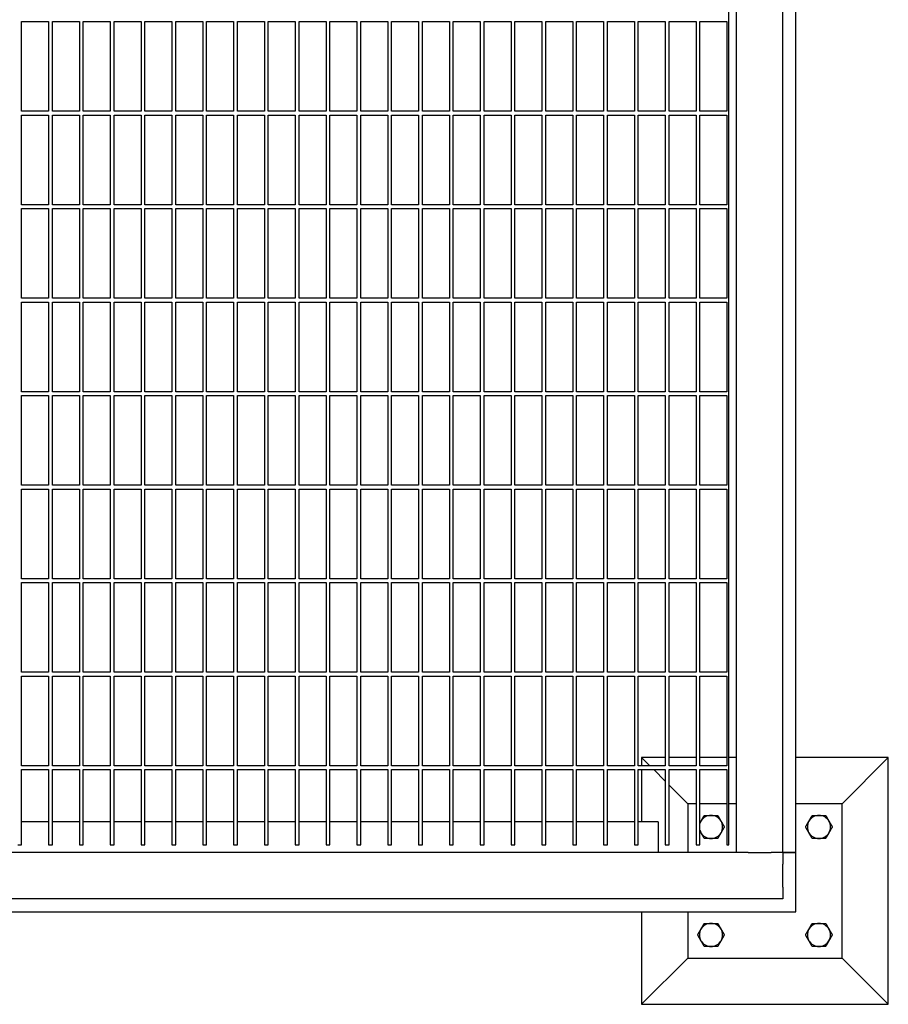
# Model space of a CAD drawing. Header units: inches. Extents: x 24 to 1128, y -69 to 748.
# Tile 630 of 656: x 762 to 790, y 542 to 574. Entities that reach past the tile are written whole.
import ezdxf

# ---------------------------------------------------------------- set-up
doc = ezdxf.new("R2010")
doc.units = ezdxf.units.IN
doc.header["$LTSCALE"] = 32
doc.header["$MEASUREMENT"] = 0
doc.layers.add('Visible (ANSI)', color=7, linetype='Continuous', lineweight=30)

msp = doc.modelspace()

# ---------------------------------------------------------------- linework, layer by layer
at = {"layer": 'Visible (ANSI)'}
for p, q in [((785.36063, 547.08853), (785.36063, 625.58853)), ((786.86063, 547.08853), (786.86063, 624.83853)), ((787.28063, 547.08853), (787.28063, 624.83853)), ((785.11063, 547.33853), (785.11063, 624.29405)), ((762.17313, 571.11978), (762.17313, 574.02603)), ((762.17313, 574.02603), (763.04813, 574.02603)), ((763.04813, 574.02603), (763.04813, 571.11978)), ((763.17313, 571.11978), (763.17313, 574.02603)), ((763.17313, 574.02603), (764.04813, 574.02603)), ((764.04813, 574.02603), (764.04813, 571.11978)), ((764.17313, 571.11978), (764.17313, 574.02603)), ((764.17313, 574.02603), (765.04813, 574.02603)), ((765.04813, 574.02603), (765.04813, 571.11978)), ((765.17313, 571.11978), (765.17313, 574.02603)), ((765.17313, 574.02603), (766.04813, 574.02603)), ((766.04813, 574.02603), (766.04813, 571.11978)), ((766.17313, 571.11978), (766.17313, 574.02603)), ((766.17313, 574.02603), (767.04813, 574.02603)), ((767.04813, 574.02603), (767.04813, 571.11978)), ((767.17313, 571.11978), (767.17313, 574.02603)), ((767.17313, 574.02603), (768.04813, 574.02603)), ((768.04813, 574.02603), (768.04813, 571.11978)), ((768.17313, 571.11978), (768.17313, 574.02603)), ((768.17313, 574.02603), (769.04813, 574.02603)), ((769.04813, 574.02603), (769.04813, 571.11978)), ((769.17313, 571.11978), (769.17313, 574.02603)), ((769.17313, 574.02603), (770.04813, 574.02603)), ((770.04813, 574.02603), (770.04813, 571.11978)), ((770.17313, 571.11978), (770.17313, 574.02603)), ((770.17313, 574.02603), (771.04813, 574.02603)), ((771.04813, 574.02603), (771.04813, 571.11978)), ((771.17313, 571.11978), (771.17313, 574.02603)), ((771.17313, 574.02603), (772.04813, 574.02603)), ((772.04813, 574.02603), (772.04813, 571.11978)), ((772.17313, 571.11978), (772.17313, 574.02603)), ((772.17313, 574.02603), (773.04813, 574.02603)), ((773.04813, 574.02603), (773.04813, 571.11978)), ((773.17313, 571.11978), (773.17313, 574.02603)), ((773.17313, 574.02603), (774.04813, 574.02603)), ((774.04813, 574.02603), (774.04813, 571.11978)), ((774.17313, 571.11978), (774.17313, 574.02603)), ((774.17313, 574.02603), (775.04813, 574.02603)), ((775.04813, 574.02603), (775.04813, 571.11978)), ((775.17313, 571.11978), (775.17313, 574.02603)), ((775.17313, 574.02603), (776.04813, 574.02603)), ((776.04813, 574.02603), (776.04813, 571.11978)), ((776.17313, 571.11978), (776.17313, 574.02603)), ((776.17313, 574.02603), (777.04813, 574.02603)), ((777.04813, 574.02603), (777.04813, 571.11978)), ((777.17313, 571.11978), (777.17313, 574.02603)), ((777.17313, 574.02603), (778.04813, 574.02603)), ((778.04813, 574.02603), (778.04813, 571.11978)), ((778.17313, 571.11978), (778.17313, 574.02603)), ((778.17313, 574.02603), (779.04813, 574.02603)), ((779.04813, 574.02603), (779.04813, 571.11978)), ((779.17313, 571.11978), (779.17313, 574.02603)), ((779.17313, 574.02603), (780.04813, 574.02603)), ((780.04813, 574.02603), (780.04813, 571.11978)), ((780.17313, 571.11978), (780.17313, 574.02603)), ((780.17313, 574.02603), (781.04813, 574.02603)), ((781.04813, 574.02603), (781.04813, 571.11978)), ((781.17313, 571.11978), (781.17313, 574.02603)), ((781.17313, 574.02603), (782.04813, 574.02603)), ((782.04813, 574.02603), (782.04813, 571.11978)), ((782.17313, 571.11978), (782.17313, 574.02603)), ((782.17313, 574.02603), (783.04813, 574.02603)), ((783.04813, 574.02603), (783.04813, 571.11978)), ((783.17313, 571.11978), (783.17313, 574.02603)), ((783.17313, 574.02603), (784.04813, 574.02603)), ((784.04813, 574.02603), (784.04813, 571.11978)), ((784.17313, 571.11978), (784.17313, 574.02603)), ((784.17313, 574.02603), (785.04813, 574.02603)), ((785.04813, 574.02603), (785.04813, 571.11978)), ((763.04813, 571.11978), (762.17313, 571.11978)), ((764.04813, 571.11978), (763.17313, 571.11978)), ((765.04813, 571.11978), (764.17313, 571.11978)), ((766.04813, 571.11978), (765.17313, 571.11978)), ((767.04813, 571.11978), (766.17313, 571.11978)), ((768.04813, 571.11978), (767.17313, 571.11978)), ((769.04813, 571.11978), (768.17313, 571.11978)), ((770.04813, 571.11978), (769.17313, 571.11978)), ((771.04813, 571.11978), (770.17313, 571.11978)), ((772.04813, 571.11978), (771.17313, 571.11978)), ((773.04813, 571.11978), (772.17313, 571.11978)), ((774.04813, 571.11978), (773.17313, 571.11978)), ((775.04813, 571.11978), (774.17313, 571.11978)), ((776.04813, 571.11978), (775.17313, 571.11978)), ((777.04813, 571.11978), (776.17313, 571.11978)), ((778.04813, 571.11978), (777.17313, 571.11978)), ((779.04813, 571.11978), (778.17313, 571.11978)), ((780.04813, 571.11978), (779.17313, 571.11978)), ((781.04813, 571.11978), (780.17313, 571.11978)), ((782.04813, 571.11978), (781.17313, 571.11978)), ((783.04813, 571.11978), (782.17313, 571.11978)), ((784.04813, 571.11978), (783.17313, 571.11978)), ((785.04813, 571.11978), (784.17313, 571.11978)), ((762.17313, 568.08853), (762.17313, 570.99478)), ((762.17313, 570.99478), (763.04813, 570.99478)), ((763.04813, 570.99478), (763.04813, 568.08853)), ((763.17313, 568.08853), (763.17313, 570.99478)), ((763.17313, 570.99478), (764.04813, 570.99478)), ((764.04813, 570.99478), (764.04813, 568.08853)), ((764.17313, 568.08853), (764.17313, 570.99478)), ((764.17313, 570.99478), (765.04813, 570.99478)), ((765.04813, 570.99478), (765.04813, 568.08853)), ((765.17313, 568.08853), (765.17313, 570.99478)), ((765.17313, 570.99478), (766.04813, 570.99478)), ((766.04813, 570.99478), (766.04813, 568.08853)), ((766.17313, 568.08853), (766.17313, 570.99478)), ((766.17313, 570.99478), (767.04813, 570.99478)), ((767.04813, 570.99478), (767.04813, 568.08853)), ((767.17313, 568.08853), (767.17313, 570.99478)), ((767.17313, 570.99478), (768.04813, 570.99478)), ((768.04813, 570.99478), (768.04813, 568.08853)), ((768.17313, 568.08853), (768.17313, 570.99478)), ((768.17313, 570.99478), (769.04813, 570.99478)), ((769.04813, 570.99478), (769.04813, 568.08853)), ((769.17313, 568.08853), (769.17313, 570.99478)), ((769.17313, 570.99478), (770.04813, 570.99478)), ((770.04813, 570.99478), (770.04813, 568.08853)), ((770.17313, 568.08853), (770.17313, 570.99478)), ((770.17313, 570.99478), (771.04813, 570.99478)), ((771.04813, 570.99478), (771.04813, 568.08853)), ((771.17313, 568.08853), (771.17313, 570.99478)), ((771.17313, 570.99478), (772.04813, 570.99478)), ((772.04813, 570.99478), (772.04813, 568.08853)), ((772.17313, 568.08853), (772.17313, 570.99478)), ((772.17313, 570.99478), (773.04813, 570.99478)), ((773.04813, 570.99478), (773.04813, 568.08853)), ((773.17313, 568.08853), (773.17313, 570.99478)), ((773.17313, 570.99478), (774.04813, 570.99478)), ((774.04813, 570.99478), (774.04813, 568.08853)), ((774.17313, 568.08853), (774.17313, 570.99478)), ((774.17313, 570.99478), (775.04813, 570.99478)), ((775.04813, 570.99478), (775.04813, 568.08853)), ((775.17313, 568.08853), (775.17313, 570.99478)), ((775.17313, 570.99478), (776.04813, 570.99478)), ((776.04813, 570.99478), (776.04813, 568.08853)), ((776.17313, 568.08853), (776.17313, 570.99478)), ((776.17313, 570.99478), (777.04813, 570.99478)), ((777.04813, 570.99478), (777.04813, 568.08853)), ((777.17313, 568.08853), (777.17313, 570.99478)), ((777.17313, 570.99478), (778.04813, 570.99478)), ((778.04813, 570.99478), (778.04813, 568.08853)), ((778.17313, 568.08853), (778.17313, 570.99478)), ((778.17313, 570.99478), (779.04813, 570.99478)), ((779.04813, 570.99478), (779.04813, 568.08853)), ((779.17313, 568.08853), (779.17313, 570.99478)), ((779.17313, 570.99478), (780.04813, 570.99478)), ((780.04813, 570.99478), (780.04813, 568.08853)), ((780.17313, 568.08853), (780.17313, 570.99478)), ((780.17313, 570.99478), (781.04813, 570.99478)), ((781.04813, 570.99478), (781.04813, 568.08853)), ((781.17313, 568.08853), (781.17313, 570.99478)), ((781.17313, 570.99478), (782.04813, 570.99478)), ((782.04813, 570.99478), (782.04813, 568.08853)), ((782.17313, 568.08853), (782.17313, 570.99478)), ((782.17313, 570.99478), (783.04813, 570.99478)), ((783.04813, 570.99478), (783.04813, 568.08853)), ((783.17313, 568.08853), (783.17313, 570.99478)), ((783.17313, 570.99478), (784.04813, 570.99478)), ((784.04813, 570.99478), (784.04813, 568.08853)), ((784.17313, 568.08853), (784.17313, 570.99478)), ((784.17313, 570.99478), (785.04813, 570.99478)), ((785.04813, 570.99478), (785.04813, 568.08853)), ((763.04813, 568.08853), (762.17313, 568.08853)), ((762.17313, 565.05728), (762.17313, 567.96353)), ((762.17313, 567.96353), (763.04813, 567.96353)), ((763.04813, 567.96353), (763.04813, 565.05728)), ((764.04813, 568.08853), (763.17313, 568.08853)), ((763.17313, 565.05728), (763.17313, 567.96353)), ((763.17313, 567.96353), (764.04813, 567.96353)), ((764.04813, 567.96353), (764.04813, 565.05728)), ((765.04813, 568.08853), (764.17313, 568.08853)), ((764.17313, 565.05728), (764.17313, 567.96353)), ((764.17313, 567.96353), (765.04813, 567.96353)), ((765.04813, 567.96353), (765.04813, 565.05728)), ((766.04813, 568.08853), (765.17313, 568.08853)), ((765.17313, 565.05728), (765.17313, 567.96353)), ((765.17313, 567.96353), (766.04813, 567.96353)), ((766.04813, 567.96353), (766.04813, 565.05728)), ((767.04813, 568.08853), (766.17313, 568.08853)), ((766.17313, 565.05728), (766.17313, 567.96353)), ((766.17313, 567.96353), (767.04813, 567.96353)), ((767.04813, 567.96353), (767.04813, 565.05728)), ((768.04813, 568.08853), (767.17313, 568.08853)), ((767.17313, 565.05728), (767.17313, 567.96353)), ((767.17313, 567.96353), (768.04813, 567.96353)), ((768.04813, 567.96353), (768.04813, 565.05728)), ((769.04813, 568.08853), (768.17313, 568.08853)), ((768.17313, 565.05728), (768.17313, 567.96353)), ((768.17313, 567.96353), (769.04813, 567.96353)), ((769.04813, 567.96353), (769.04813, 565.05728)), ((770.04813, 568.08853), (769.17313, 568.08853)), ((769.17313, 565.05728), (769.17313, 567.96353)), ((769.17313, 567.96353), (770.04813, 567.96353)), ((770.04813, 567.96353), (770.04813, 565.05728)), ((771.04813, 568.08853), (770.17313, 568.08853)), ((770.17313, 565.05728), (770.17313, 567.96353)), ((770.17313, 567.96353), (771.04813, 567.96353)), ((771.04813, 567.96353), (771.04813, 565.05728)), ((772.04813, 568.08853), (771.17313, 568.08853)), ((771.17313, 565.05728), (771.17313, 567.96353)), ((771.17313, 567.96353), (772.04813, 567.96353)), ((772.04813, 567.96353), (772.04813, 565.05728)), ((773.04813, 568.08853), (772.17313, 568.08853)), ((772.17313, 565.05728), (772.17313, 567.96353)), ((772.17313, 567.96353), (773.04813, 567.96353)), ((773.04813, 567.96353), (773.04813, 565.05728)), ((774.04813, 568.08853), (773.17313, 568.08853)), ((773.17313, 565.05728), (773.17313, 567.96353)), ((773.17313, 567.96353), (774.04813, 567.96353)), ((774.04813, 567.96353), (774.04813, 565.05728)), ((775.04813, 568.08853), (774.17313, 568.08853)), ((774.17313, 565.05728), (774.17313, 567.96353)), ((774.17313, 567.96353), (775.04813, 567.96353)), ((775.04813, 567.96353), (775.04813, 565.05728)), ((776.04813, 568.08853), (775.17313, 568.08853)), ((775.17313, 565.05728), (775.17313, 567.96353)), ((775.17313, 567.96353), (776.04813, 567.96353)), ((776.04813, 567.96353), (776.04813, 565.05728)), ((777.04813, 568.08853), (776.17313, 568.08853)), ((776.17313, 565.05728), (776.17313, 567.96353)), ((776.17313, 567.96353), (777.04813, 567.96353)), ((777.04813, 567.96353), (777.04813, 565.05728)), ((778.04813, 568.08853), (777.17313, 568.08853)), ((777.17313, 565.05728), (777.17313, 567.96353)), ((777.17313, 567.96353), (778.04813, 567.96353)), ((778.04813, 567.96353), (778.04813, 565.05728)), ((779.04813, 568.08853), (778.17313, 568.08853)), ((778.17313, 565.05728), (778.17313, 567.96353)), ((778.17313, 567.96353), (779.04813, 567.96353)), ((779.04813, 567.96353), (779.04813, 565.05728)), ((780.04813, 568.08853), (779.17313, 568.08853)), ((779.17313, 565.05728), (779.17313, 567.96353)), ((779.17313, 567.96353), (780.04813, 567.96353)), ((780.04813, 567.96353), (780.04813, 565.05728)), ((781.04813, 568.08853), (780.17313, 568.08853)), ((780.17313, 565.05728), (780.17313, 567.96353)), ((780.17313, 567.96353), (781.04813, 567.96353)), ((781.04813, 567.96353), (781.04813, 565.05728)), ((782.04813, 568.08853), (781.17313, 568.08853)), ((781.17313, 565.05728), (781.17313, 567.96353)), ((781.17313, 567.96353), (782.04813, 567.96353)), ((782.04813, 567.96353), (782.04813, 565.05728)), ((783.04813, 568.08853), (782.17313, 568.08853)), ((782.17313, 565.05728), (782.17313, 567.96353)), ((782.17313, 567.96353), (783.04813, 567.96353)), ((783.04813, 567.96353), (783.04813, 565.05728)), ((784.04813, 568.08853), (783.17313, 568.08853)), ((783.17313, 565.05728), (783.17313, 567.96353)), ((783.17313, 567.96353), (784.04813, 567.96353)), ((784.04813, 567.96353), (784.04813, 565.05728)), ((785.04813, 568.08853), (784.17313, 568.08853)), ((784.17313, 565.05728), (784.17313, 567.96353)), ((784.17313, 567.96353), (785.04813, 567.96353)), ((785.04813, 567.96353), (785.04813, 565.05728)), ((763.04813, 565.05728), (762.17313, 565.05728)), ((764.04813, 565.05728), (763.17313, 565.05728)), ((765.04813, 565.05728), (764.17313, 565.05728)), ((766.04813, 565.05728), (765.17313, 565.05728)), ((767.04813, 565.05728), (766.17313, 565.05728)), ((768.04813, 565.05728), (767.17313, 565.05728)), ((769.04813, 565.05728), (768.17313, 565.05728)), ((770.04813, 565.05728), (769.17313, 565.05728)), ((771.04813, 565.05728), (770.17313, 565.05728)), ((772.04813, 565.05728), (771.17313, 565.05728)), ((773.04813, 565.05728), (772.17313, 565.05728)), ((774.04813, 565.05728), (773.17313, 565.05728)), ((775.04813, 565.05728), (774.17313, 565.05728)), ((776.04813, 565.05728), (775.17313, 565.05728)), ((777.04813, 565.05728), (776.17313, 565.05728)), ((778.04813, 565.05728), (777.17313, 565.05728)), ((779.04813, 565.05728), (778.17313, 565.05728)), ((780.04813, 565.05728), (779.17313, 565.05728)), ((781.04813, 565.05728), (780.17313, 565.05728)), ((782.04813, 565.05728), (781.17313, 565.05728)), ((783.04813, 565.05728), (782.17313, 565.05728)), ((784.04813, 565.05728), (783.17313, 565.05728)), ((785.04813, 565.05728), (784.17313, 565.05728)), ((762.17313, 562.02603), (762.17313, 564.93228)), ((762.17313, 564.93228), (763.04813, 564.93228)), ((763.04813, 564.93228), (763.04813, 562.02603)), ((763.17313, 562.02603), (763.17313, 564.93228)), ((763.17313, 564.93228), (764.04813, 564.93228)), ((764.04813, 564.93228), (764.04813, 562.02603)), ((764.17313, 562.02603), (764.17313, 564.93228)), ((764.17313, 564.93228), (765.04813, 564.93228)), ((765.04813, 564.93228), (765.04813, 562.02603)), ((765.17313, 562.02603), (765.17313, 564.93228)), ((765.17313, 564.93228), (766.04813, 564.93228)), ((766.04813, 564.93228), (766.04813, 562.02603)), ((766.17313, 562.02603), (766.17313, 564.93228)), ((766.17313, 564.93228), (767.04813, 564.93228)), ((767.04813, 564.93228), (767.04813, 562.02603)), ((767.17313, 562.02603), (767.17313, 564.93228)), ((767.17313, 564.93228), (768.04813, 564.93228)), ((768.04813, 564.93228), (768.04813, 562.02603)), ((768.17313, 562.02603), (768.17313, 564.93228)), ((768.17313, 564.93228), (769.04813, 564.93228)), ((769.04813, 564.93228), (769.04813, 562.02603)), ((769.17313, 562.02603), (769.17313, 564.93228)), ((769.17313, 564.93228), (770.04813, 564.93228)), ((770.04813, 564.93228), (770.04813, 562.02603)), ((770.17313, 562.02603), (770.17313, 564.93228)), ((770.17313, 564.93228), (771.04813, 564.93228)), ((771.04813, 564.93228), (771.04813, 562.02603)), ((771.17313, 562.02603), (771.17313, 564.93228)), ((771.17313, 564.93228), (772.04813, 564.93228)), ((772.04813, 564.93228), (772.04813, 562.02603)), ((772.17313, 562.02603), (772.17313, 564.93228)), ((772.17313, 564.93228), (773.04813, 564.93228)), ((773.04813, 564.93228), (773.04813, 562.02603)), ((773.17313, 562.02603), (773.17313, 564.93228)), ((773.17313, 564.93228), (774.04813, 564.93228)), ((774.04813, 564.93228), (774.04813, 562.02603)), ((774.17313, 562.02603), (774.17313, 564.93228)), ((774.17313, 564.93228), (775.04813, 564.93228)), ((775.04813, 564.93228), (775.04813, 562.02603)), ((775.17313, 562.02603), (775.17313, 564.93228)), ((775.17313, 564.93228), (776.04813, 564.93228)), ((776.04813, 564.93228), (776.04813, 562.02603)), ((776.17313, 562.02603), (776.17313, 564.93228)), ((776.17313, 564.93228), (777.04813, 564.93228)), ((777.04813, 564.93228), (777.04813, 562.02603)), ((777.17313, 562.02603), (777.17313, 564.93228)), ((777.17313, 564.93228), (778.04813, 564.93228)), ((778.04813, 564.93228), (778.04813, 562.02603)), ((778.17313, 562.02603), (778.17313, 564.93228)), ((778.17313, 564.93228), (779.04813, 564.93228)), ((779.04813, 564.93228), (779.04813, 562.02603)), ((779.17313, 562.02603), (779.17313, 564.93228)), ((779.17313, 564.93228), (780.04813, 564.93228)), ((780.04813, 564.93228), (780.04813, 562.02603)), ((780.17313, 562.02603), (780.17313, 564.93228)), ((780.17313, 564.93228), (781.04813, 564.93228)), ((781.04813, 564.93228), (781.04813, 562.02603)), ((781.17313, 562.02603), (781.17313, 564.93228)), ((781.17313, 564.93228), (782.04813, 564.93228)), ((782.04813, 564.93228), (782.04813, 562.02603)), ((782.17313, 562.02603), (782.17313, 564.93228)), ((782.17313, 564.93228), (783.04813, 564.93228)), ((783.04813, 564.93228), (783.04813, 562.02603)), ((783.17313, 562.02603), (783.17313, 564.93228)), ((783.17313, 564.93228), (784.04813, 564.93228)), ((784.04813, 564.93228), (784.04813, 562.02603)), ((784.17313, 562.02603), (784.17313, 564.93228)), ((784.17313, 564.93228), (785.04813, 564.93228)), ((785.04813, 564.93228), (785.04813, 562.02603)), ((763.04813, 562.02603), (762.17313, 562.02603)), ((762.17313, 558.99478), (762.17313, 561.90103)), ((762.17313, 561.90103), (763.04813, 561.90103)), ((763.04813, 561.90103), (763.04813, 558.99478)), ((764.04813, 562.02603), (763.17313, 562.02603)), ((763.17313, 558.99478), (763.17313, 561.90103)), ((763.17313, 561.90103), (764.04813, 561.90103)), ((764.04813, 561.90103), (764.04813, 558.99478)), ((765.04813, 562.02603), (764.17313, 562.02603)), ((764.17313, 558.99478), (764.17313, 561.90103)), ((764.17313, 561.90103), (765.04813, 561.90103)), ((765.04813, 561.90103), (765.04813, 558.99478)), ((766.04813, 562.02603), (765.17313, 562.02603)), ((765.17313, 558.99478), (765.17313, 561.90103)), ((765.17313, 561.90103), (766.04813, 561.90103)), ((766.04813, 561.90103), (766.04813, 558.99478)), ((767.04813, 562.02603), (766.17313, 562.02603)), ((766.17313, 558.99478), (766.17313, 561.90103)), ((766.17313, 561.90103), (767.04813, 561.90103)), ((767.04813, 561.90103), (767.04813, 558.99478)), ((768.04813, 562.02603), (767.17313, 562.02603)), ((767.17313, 558.99478), (767.17313, 561.90103)), ((767.17313, 561.90103), (768.04813, 561.90103)), ((768.04813, 561.90103), (768.04813, 558.99478)), ((769.04813, 562.02603), (768.17313, 562.02603)), ((768.17313, 558.99478), (768.17313, 561.90103)), ((768.17313, 561.90103), (769.04813, 561.90103)), ((769.04813, 561.90103), (769.04813, 558.99478)), ((770.04813, 562.02603), (769.17313, 562.02603)), ((769.17313, 558.99478), (769.17313, 561.90103)), ((769.17313, 561.90103), (770.04813, 561.90103)), ((770.04813, 561.90103), (770.04813, 558.99478)), ((771.04813, 562.02603), (770.17313, 562.02603)), ((770.17313, 558.99478), (770.17313, 561.90103)), ((770.17313, 561.90103), (771.04813, 561.90103)), ((771.04813, 561.90103), (771.04813, 558.99478)), ((772.04813, 562.02603), (771.17313, 562.02603)), ((771.17313, 558.99478), (771.17313, 561.90103)), ((771.17313, 561.90103), (772.04813, 561.90103)), ((772.04813, 561.90103), (772.04813, 558.99478)), ((773.04813, 562.02603), (772.17313, 562.02603)), ((772.17313, 558.99478), (772.17313, 561.90103)), ((772.17313, 561.90103), (773.04813, 561.90103)), ((773.04813, 561.90103), (773.04813, 558.99478)), ((774.04813, 562.02603), (773.17313, 562.02603)), ((773.17313, 558.99478), (773.17313, 561.90103)), ((773.17313, 561.90103), (774.04813, 561.90103)), ((774.04813, 561.90103), (774.04813, 558.99478)), ((775.04813, 562.02603), (774.17313, 562.02603)), ((774.17313, 558.99478), (774.17313, 561.90103)), ((774.17313, 561.90103), (775.04813, 561.90103)), ((775.04813, 561.90103), (775.04813, 558.99478)), ((776.04813, 562.02603), (775.17313, 562.02603)), ((775.17313, 558.99478), (775.17313, 561.90103)), ((775.17313, 561.90103), (776.04813, 561.90103)), ((776.04813, 561.90103), (776.04813, 558.99478)), ((777.04813, 562.02603), (776.17313, 562.02603)), ((776.17313, 558.99478), (776.17313, 561.90103)), ((776.17313, 561.90103), (777.04813, 561.90103)), ((777.04813, 561.90103), (777.04813, 558.99478)), ((778.04813, 562.02603), (777.17313, 562.02603)), ((777.17313, 558.99478), (777.17313, 561.90103)), ((777.17313, 561.90103), (778.04813, 561.90103)), ((778.04813, 561.90103), (778.04813, 558.99478)), ((779.04813, 562.02603), (778.17313, 562.02603)), ((778.17313, 558.99478), (778.17313, 561.90103)), ((778.17313, 561.90103), (779.04813, 561.90103)), ((779.04813, 561.90103), (779.04813, 558.99478)), ((780.04813, 562.02603), (779.17313, 562.02603)), ((779.17313, 558.99478), (779.17313, 561.90103)), ((779.17313, 561.90103), (780.04813, 561.90103)), ((780.04813, 561.90103), (780.04813, 558.99478)), ((781.04813, 562.02603), (780.17313, 562.02603)), ((780.17313, 558.99478), (780.17313, 561.90103)), ((780.17313, 561.90103), (781.04813, 561.90103)), ((781.04813, 561.90103), (781.04813, 558.99478)), ((782.04813, 562.02603), (781.17313, 562.02603)), ((781.17313, 558.99478), (781.17313, 561.90103)), ((781.17313, 561.90103), (782.04813, 561.90103)), ((782.04813, 561.90103), (782.04813, 558.99478)), ((783.04813, 562.02603), (782.17313, 562.02603)), ((782.17313, 558.99478), (782.17313, 561.90103)), ((782.17313, 561.90103), (783.04813, 561.90103)), ((783.04813, 561.90103), (783.04813, 558.99478)), ((784.04813, 562.02603), (783.17313, 562.02603)), ((783.17313, 558.99478), (783.17313, 561.90103)), ((783.17313, 561.90103), (784.04813, 561.90103)), ((784.04813, 561.90103), (784.04813, 558.99478)), ((785.04813, 562.02603), (784.17313, 562.02603)), ((784.17313, 558.99478), (784.17313, 561.90103)), ((784.17313, 561.90103), (785.04813, 561.90103)), ((785.04813, 561.90103), (785.04813, 558.99478)), ((763.04813, 558.99478), (762.17313, 558.99478)), ((764.04813, 558.99478), (763.17313, 558.99478)), ((765.04813, 558.99478), (764.17313, 558.99478)), ((766.04813, 558.99478), (765.17313, 558.99478)), ((767.04813, 558.99478), (766.17313, 558.99478)), ((768.04813, 558.99478), (767.17313, 558.99478)), ((769.04813, 558.99478), (768.17313, 558.99478)), ((770.04813, 558.99478), (769.17313, 558.99478)), ((771.04813, 558.99478), (770.17313, 558.99478)), ((772.04813, 558.99478), (771.17313, 558.99478)), ((773.04813, 558.99478), (772.17313, 558.99478)), ((774.04813, 558.99478), (773.17313, 558.99478)), ((775.04813, 558.99478), (774.17313, 558.99478)), ((776.04813, 558.99478), (775.17313, 558.99478)), ((777.04813, 558.99478), (776.17313, 558.99478)), ((778.04813, 558.99478), (777.17313, 558.99478)), ((779.04813, 558.99478), (778.17313, 558.99478)), ((780.04813, 558.99478), (779.17313, 558.99478)), ((781.04813, 558.99478), (780.17313, 558.99478)), ((782.04813, 558.99478), (781.17313, 558.99478)), ((783.04813, 558.99478), (782.17313, 558.99478)), ((784.04813, 558.99478), (783.17313, 558.99478)), ((785.04813, 558.99478), (784.17313, 558.99478)), ((762.17313, 555.96353), (762.17313, 558.86978)), ((762.17313, 558.86978), (763.04813, 558.86978)), ((763.04813, 558.86978), (763.04813, 555.96353)), ((763.17313, 555.96353), (763.17313, 558.86978)), ((763.17313, 558.86978), (764.04813, 558.86978)), ((764.04813, 558.86978), (764.04813, 555.96353)), ((764.17313, 555.96353), (764.17313, 558.86978)), ((764.17313, 558.86978), (765.04813, 558.86978)), ((765.04813, 558.86978), (765.04813, 555.96353)), ((765.17313, 555.96353), (765.17313, 558.86978)), ((765.17313, 558.86978), (766.04813, 558.86978)), ((766.04813, 558.86978), (766.04813, 555.96353)), ((766.17313, 555.96353), (766.17313, 558.86978)), ((766.17313, 558.86978), (767.04813, 558.86978)), ((767.04813, 558.86978), (767.04813, 555.96353)), ((767.17313, 555.96353), (767.17313, 558.86978)), ((767.17313, 558.86978), (768.04813, 558.86978)), ((768.04813, 558.86978), (768.04813, 555.96353)), ((768.17313, 555.96353), (768.17313, 558.86978)), ((768.17313, 558.86978), (769.04813, 558.86978)), ((769.04813, 558.86978), (769.04813, 555.96353)), ((769.17313, 555.96353), (769.17313, 558.86978)), ((769.17313, 558.86978), (770.04813, 558.86978)), ((770.04813, 558.86978), (770.04813, 555.96353)), ((770.17313, 555.96353), (770.17313, 558.86978)), ((770.17313, 558.86978), (771.04813, 558.86978)), ((771.04813, 558.86978), (771.04813, 555.96353)), ((771.17313, 555.96353), (771.17313, 558.86978)), ((771.17313, 558.86978), (772.04813, 558.86978)), ((772.04813, 558.86978), (772.04813, 555.96353)), ((772.17313, 555.96353), (772.17313, 558.86978)), ((772.17313, 558.86978), (773.04813, 558.86978)), ((773.04813, 558.86978), (773.04813, 555.96353)), ((773.17313, 555.96353), (773.17313, 558.86978)), ((773.17313, 558.86978), (774.04813, 558.86978)), ((774.04813, 558.86978), (774.04813, 555.96353)), ((774.17313, 555.96353), (774.17313, 558.86978)), ((774.17313, 558.86978), (775.04813, 558.86978)), ((775.04813, 558.86978), (775.04813, 555.96353)), ((775.17313, 555.96353), (775.17313, 558.86978)), ((775.17313, 558.86978), (776.04813, 558.86978)), ((776.04813, 558.86978), (776.04813, 555.96353)), ((776.17313, 555.96353), (776.17313, 558.86978)), ((776.17313, 558.86978), (777.04813, 558.86978)), ((777.04813, 558.86978), (777.04813, 555.96353)), ((777.17313, 555.96353), (777.17313, 558.86978)), ((777.17313, 558.86978), (778.04813, 558.86978)), ((778.04813, 558.86978), (778.04813, 555.96353)), ((778.17313, 555.96353), (778.17313, 558.86978)), ((778.17313, 558.86978), (779.04813, 558.86978)), ((779.04813, 558.86978), (779.04813, 555.96353)), ((779.17313, 555.96353), (779.17313, 558.86978)), ((779.17313, 558.86978), (780.04813, 558.86978)), ((780.04813, 558.86978), (780.04813, 555.96353)), ((780.17313, 555.96353), (780.17313, 558.86978)), ((780.17313, 558.86978), (781.04813, 558.86978)), ((781.04813, 558.86978), (781.04813, 555.96353)), ((781.17313, 555.96353), (781.17313, 558.86978)), ((781.17313, 558.86978), (782.04813, 558.86978)), ((782.04813, 558.86978), (782.04813, 555.96353)), ((782.17313, 555.96353), (782.17313, 558.86978)), ((782.17313, 558.86978), (783.04813, 558.86978)), ((783.04813, 558.86978), (783.04813, 555.96353)), ((783.17313, 555.96353), (783.17313, 558.86978)), ((783.17313, 558.86978), (784.04813, 558.86978)), ((784.04813, 558.86978), (784.04813, 555.96353)), ((784.17313, 555.96353), (784.17313, 558.86978)), ((784.17313, 558.86978), (785.04813, 558.86978)), ((785.04813, 558.86978), (785.04813, 555.96353)), ((763.04813, 555.96353), (762.17313, 555.96353)), ((762.17313, 552.93228), (762.17313, 555.83853)), ((762.17313, 555.83853), (763.04813, 555.83853)), ((763.04813, 555.83853), (763.04813, 552.93228)), ((764.04813, 555.96353), (763.17313, 555.96353)), ((763.17313, 552.93228), (763.17313, 555.83853)), ((763.17313, 555.83853), (764.04813, 555.83853)), ((764.04813, 555.83853), (764.04813, 552.93228)), ((765.04813, 555.96353), (764.17313, 555.96353)), ((764.17313, 552.93228), (764.17313, 555.83853)), ((764.17313, 555.83853), (765.04813, 555.83853)), ((765.04813, 555.83853), (765.04813, 552.93228)), ((766.04813, 555.96353), (765.17313, 555.96353)), ((765.17313, 552.93228), (765.17313, 555.83853)), ((765.17313, 555.83853), (766.04813, 555.83853)), ((766.04813, 555.83853), (766.04813, 552.93228)), ((767.04813, 555.96353), (766.17313, 555.96353)), ((766.17313, 552.93228), (766.17313, 555.83853)), ((766.17313, 555.83853), (767.04813, 555.83853)), ((767.04813, 555.83853), (767.04813, 552.93228)), ((768.04813, 555.96353), (767.17313, 555.96353)), ((767.17313, 552.93228), (767.17313, 555.83853)), ((767.17313, 555.83853), (768.04813, 555.83853)), ((768.04813, 555.83853), (768.04813, 552.93228)), ((769.04813, 555.96353), (768.17313, 555.96353)), ((768.17313, 552.93228), (768.17313, 555.83853)), ((768.17313, 555.83853), (769.04813, 555.83853)), ((769.04813, 555.83853), (769.04813, 552.93228)), ((770.04813, 555.96353), (769.17313, 555.96353)), ((769.17313, 552.93228), (769.17313, 555.83853)), ((769.17313, 555.83853), (770.04813, 555.83853)), ((770.04813, 555.83853), (770.04813, 552.93228)), ((771.04813, 555.96353), (770.17313, 555.96353)), ((770.17313, 552.93228), (770.17313, 555.83853)), ((770.17313, 555.83853), (771.04813, 555.83853)), ((771.04813, 555.83853), (771.04813, 552.93228)), ((772.04813, 555.96353), (771.17313, 555.96353)), ((771.17313, 552.93228), (771.17313, 555.83853)), ((771.17313, 555.83853), (772.04813, 555.83853)), ((772.04813, 555.83853), (772.04813, 552.93228)), ((773.04813, 555.96353), (772.17313, 555.96353)), ((772.17313, 552.93228), (772.17313, 555.83853)), ((772.17313, 555.83853), (773.04813, 555.83853)), ((773.04813, 555.83853), (773.04813, 552.93228)), ((774.04813, 555.96353), (773.17313, 555.96353)), ((773.17313, 552.93228), (773.17313, 555.83853)), ((773.17313, 555.83853), (774.04813, 555.83853)), ((774.04813, 555.83853), (774.04813, 552.93228)), ((775.04813, 555.96353), (774.17313, 555.96353)), ((774.17313, 552.93228), (774.17313, 555.83853)), ((774.17313, 555.83853), (775.04813, 555.83853)), ((775.04813, 555.83853), (775.04813, 552.93228)), ((776.04813, 555.96353), (775.17313, 555.96353)), ((775.17313, 552.93228), (775.17313, 555.83853)), ((775.17313, 555.83853), (776.04813, 555.83853)), ((776.04813, 555.83853), (776.04813, 552.93228)), ((777.04813, 555.96353), (776.17313, 555.96353)), ((776.17313, 552.93228), (776.17313, 555.83853)), ((776.17313, 555.83853), (777.04813, 555.83853)), ((777.04813, 555.83853), (777.04813, 552.93228)), ((778.04813, 555.96353), (777.17313, 555.96353)), ((777.17313, 552.93228), (777.17313, 555.83853)), ((777.17313, 555.83853), (778.04813, 555.83853)), ((778.04813, 555.83853), (778.04813, 552.93228)), ((779.04813, 555.96353), (778.17313, 555.96353)), ((778.17313, 552.93228), (778.17313, 555.83853)), ((778.17313, 555.83853), (779.04813, 555.83853)), ((779.04813, 555.83853), (779.04813, 552.93228)), ((780.04813, 555.96353), (779.17313, 555.96353)), ((779.17313, 552.93228), (779.17313, 555.83853)), ((779.17313, 555.83853), (780.04813, 555.83853)), ((780.04813, 555.83853), (780.04813, 552.93228)), ((781.04813, 555.96353), (780.17313, 555.96353)), ((780.17313, 552.93228), (780.17313, 555.83853)), ((780.17313, 555.83853), (781.04813, 555.83853)), ((781.04813, 555.83853), (781.04813, 552.93228)), ((782.04813, 555.96353), (781.17313, 555.96353)), ((781.17313, 552.93228), (781.17313, 555.83853)), ((781.17313, 555.83853), (782.04813, 555.83853)), ((782.04813, 555.83853), (782.04813, 552.93228)), ((783.04813, 555.96353), (782.17313, 555.96353)), ((782.17313, 552.93228), (782.17313, 555.83853)), ((782.17313, 555.83853), (783.04813, 555.83853)), ((783.04813, 555.83853), (783.04813, 552.93228)), ((784.04813, 555.96353), (783.17313, 555.96353)), ((783.17313, 552.93228), (783.17313, 555.83853)), ((783.17313, 555.83853), (784.04813, 555.83853)), ((784.04813, 555.83853), (784.04813, 552.93228)), ((785.04813, 555.96353), (784.17313, 555.96353)), ((784.17313, 552.93228), (784.17313, 555.83853)), ((784.17313, 555.83853), (785.04813, 555.83853)), ((785.04813, 555.83853), (785.04813, 552.93228)), ((763.04813, 552.93228), (762.17313, 552.93228)), ((764.04813, 552.93228), (763.17313, 552.93228)), ((765.04813, 552.93228), (764.17313, 552.93228)), ((766.04813, 552.93228), (765.17313, 552.93228)), ((767.04813, 552.93228), (766.17313, 552.93228)), ((768.04813, 552.93228), (767.17313, 552.93228)), ((769.04813, 552.93228), (768.17313, 552.93228)), ((770.04813, 552.93228), (769.17313, 552.93228)), ((771.04813, 552.93228), (770.17313, 552.93228)), ((772.04813, 552.93228), (771.17313, 552.93228)), ((773.04813, 552.93228), (772.17313, 552.93228)), ((774.04813, 552.93228), (773.17313, 552.93228)), ((775.04813, 552.93228), (774.17313, 552.93228)), ((776.04813, 552.93228), (775.17313, 552.93228)), ((777.04813, 552.93228), (776.17313, 552.93228)), ((778.04813, 552.93228), (777.17313, 552.93228)), ((779.04813, 552.93228), (778.17313, 552.93228)), ((780.04813, 552.93228), (779.17313, 552.93228)), ((781.04813, 552.93228), (780.17313, 552.93228)), ((782.04813, 552.93228), (781.17313, 552.93228)), ((783.04813, 552.93228), (782.17313, 552.93228)), ((784.04813, 552.93228), (783.17313, 552.93228)), ((785.04813, 552.93228), (784.17313, 552.93228)), ((762.17313, 549.90103), (762.17313, 552.80728)), ((762.17313, 552.80728), (763.04813, 552.80728)), ((763.04813, 552.80728), (763.04813, 549.90103)), ((763.17313, 549.90103), (763.17313, 552.80728)), ((763.17313, 552.80728), (764.04813, 552.80728)), ((764.04813, 552.80728), (764.04813, 549.90103)), ((764.17313, 549.90103), (764.17313, 552.80728)), ((764.17313, 552.80728), (765.04813, 552.80728)), ((765.04813, 552.80728), (765.04813, 549.90103)), ((765.17313, 549.90103), (765.17313, 552.80728)), ((765.17313, 552.80728), (766.04813, 552.80728)), ((766.04813, 552.80728), (766.04813, 549.90103)), ((766.17313, 549.90103), (766.17313, 552.80728)), ((766.17313, 552.80728), (767.04813, 552.80728)), ((767.04813, 552.80728), (767.04813, 549.90103)), ((767.17313, 549.90103), (767.17313, 552.80728)), ((767.17313, 552.80728), (768.04813, 552.80728)), ((768.04813, 552.80728), (768.04813, 549.90103)), ((768.17313, 549.90103), (768.17313, 552.80728)), ((768.17313, 552.80728), (769.04813, 552.80728)), ((769.04813, 552.80728), (769.04813, 549.90103)), ((769.17313, 549.90103), (769.17313, 552.80728)), ((769.17313, 552.80728), (770.04813, 552.80728)), ((770.04813, 552.80728), (770.04813, 549.90103)), ((770.17313, 549.90103), (770.17313, 552.80728)), ((770.17313, 552.80728), (771.04813, 552.80728)), ((771.04813, 552.80728), (771.04813, 549.90103)), ((771.17313, 549.90103), (771.17313, 552.80728)), ((771.17313, 552.80728), (772.04813, 552.80728)), ((772.04813, 552.80728), (772.04813, 549.90103)), ((772.17313, 549.90103), (772.17313, 552.80728)), ((772.17313, 552.80728), (773.04813, 552.80728)), ((773.04813, 552.80728), (773.04813, 549.90103)), ((773.17313, 549.90103), (773.17313, 552.80728)), ((773.17313, 552.80728), (774.04813, 552.80728)), ((774.04813, 552.80728), (774.04813, 549.90103)), ((774.17313, 549.90103), (774.17313, 552.80728)), ((774.17313, 552.80728), (775.04813, 552.80728)), ((775.04813, 552.80728), (775.04813, 549.90103)), ((775.17313, 549.90103), (775.17313, 552.80728)), ((775.17313, 552.80728), (776.04813, 552.80728)), ((776.04813, 552.80728), (776.04813, 549.90103)), ((776.17313, 549.90103), (776.17313, 552.80728)), ((776.17313, 552.80728), (777.04813, 552.80728)), ((777.04813, 552.80728), (777.04813, 549.90103)), ((777.17313, 549.90103), (777.17313, 552.80728)), ((777.17313, 552.80728), (778.04813, 552.80728)), ((778.04813, 552.80728), (778.04813, 549.90103)), ((778.17313, 549.90103), (778.17313, 552.80728)), ((778.17313, 552.80728), (779.04813, 552.80728)), ((779.04813, 552.80728), (779.04813, 549.90103)), ((779.17313, 549.90103), (779.17313, 552.80728)), ((779.17313, 552.80728), (780.04813, 552.80728)), ((780.04813, 552.80728), (780.04813, 549.90103)), ((780.17313, 549.90103), (780.17313, 552.80728)), ((780.17313, 552.80728), (781.04813, 552.80728)), ((781.04813, 552.80728), (781.04813, 549.90103)), ((781.17313, 549.90103), (781.17313, 552.80728)), ((781.17313, 552.80728), (782.04813, 552.80728)), ((782.04813, 552.80728), (782.04813, 549.90103)), ((782.17313, 549.90103), (782.17313, 552.80728)), ((782.17313, 552.80728), (783.04813, 552.80728)), ((783.04813, 552.80728), (783.04813, 549.90103)), ((783.17313, 549.90103), (783.17313, 552.80728)), ((783.17313, 552.80728), (784.04813, 552.80728)), ((784.04813, 552.80728), (784.04813, 549.90103)), ((784.17313, 549.90103), (784.17313, 552.80728)), ((784.17313, 552.80728), (785.04813, 552.80728)), ((785.04813, 552.80728), (785.04813, 549.90103)), ((783.04813, 550.16853), (782.28063, 550.16853)), ((782.54813, 549.90103), (782.28063, 550.16853)), ((782.28063, 550.16853), (782.28063, 549.90103)), ((784.04813, 550.16853), (783.17313, 550.16853)), ((785.04813, 550.16853), (784.17313, 550.16853)), ((785.36063, 550.16853), (785.11063, 550.16853)), ((790.28063, 550.16853), (787.28063, 550.16853)), ((788.78063, 548.66853), (790.28063, 550.16853)), ((790.28063, 542.16853), (790.28063, 550.16853)), ((763.04813, 549.90103), (762.17313, 549.90103)), ((762.17313, 547.33853), (762.17313, 549.77603)), ((762.17313, 549.77603), (763.04813, 549.77603)), ((763.04813, 549.77603), (763.04813, 547.33853)), ((764.04813, 549.90103), (763.17313, 549.90103)), ((763.17313, 547.33853), (763.17313, 549.77603)), ((763.17313, 549.77603), (764.04813, 549.77603)), ((764.04813, 549.77603), (764.04813, 547.33853)), ((765.04813, 549.90103), (764.17313, 549.90103)), ((764.17313, 547.33853), (764.17313, 549.77603)), ((764.17313, 549.77603), (765.04813, 549.77603)), ((765.04813, 549.77603), (765.04813, 547.33853)), ((766.04813, 549.90103), (765.17313, 549.90103)), ((765.17313, 547.33853), (765.17313, 549.77603)), ((765.17313, 549.77603), (766.04813, 549.77603)), ((766.04813, 549.77603), (766.04813, 547.33853)), ((767.04813, 549.90103), (766.17313, 549.90103)), ((766.17313, 547.33853), (766.17313, 549.77603)), ((766.17313, 549.77603), (767.04813, 549.77603)), ((767.04813, 549.77603), (767.04813, 547.33853)), ((768.04813, 549.90103), (767.17313, 549.90103)), ((767.17313, 547.33853), (767.17313, 549.77603)), ((767.17313, 549.77603), (768.04813, 549.77603)), ((768.04813, 549.77603), (768.04813, 547.33853)), ((769.04813, 549.90103), (768.17313, 549.90103)), ((768.17313, 547.33853), (768.17313, 549.77603)), ((768.17313, 549.77603), (769.04813, 549.77603)), ((769.04813, 549.77603), (769.04813, 547.33853)), ((770.04813, 549.90103), (769.17313, 549.90103)), ((769.17313, 547.33853), (769.17313, 549.77603)), ((769.17313, 549.77603), (770.04813, 549.77603)), ((770.04813, 549.77603), (770.04813, 547.33853)), ((771.04813, 549.90103), (770.17313, 549.90103)), ((770.17313, 547.33853), (770.17313, 549.77603)), ((770.17313, 549.77603), (771.04813, 549.77603)), ((771.04813, 549.77603), (771.04813, 547.33853)), ((772.04813, 549.90103), (771.17313, 549.90103)), ((771.17313, 547.33853), (771.17313, 549.77603)), ((771.17313, 549.77603), (772.04813, 549.77603)), ((772.04813, 549.77603), (772.04813, 547.33853)), ((773.04813, 549.90103), (772.17313, 549.90103)), ((772.17313, 547.33853), (772.17313, 549.77603)), ((772.17313, 549.77603), (773.04813, 549.77603)), ((773.04813, 549.77603), (773.04813, 547.33853)), ((774.04813, 549.90103), (773.17313, 549.90103)), ((773.17313, 547.33853), (773.17313, 549.77603)), ((773.17313, 549.77603), (774.04813, 549.77603)), ((774.04813, 549.77603), (774.04813, 547.33853)), ((775.04813, 549.90103), (774.17313, 549.90103)), ((774.17313, 547.33853), (774.17313, 549.77603)), ((774.17313, 549.77603), (775.04813, 549.77603)), ((775.04813, 549.77603), (775.04813, 547.33853)), ((776.04813, 549.90103), (775.17313, 549.90103)), ((775.17313, 547.33853), (775.17313, 549.77603)), ((775.17313, 549.77603), (776.04813, 549.77603)), ((776.04813, 549.77603), (776.04813, 547.33853)), ((777.04813, 549.90103), (776.17313, 549.90103)), ((776.17313, 547.33853), (776.17313, 549.77603)), ((776.17313, 549.77603), (777.04813, 549.77603)), ((777.04813, 549.77603), (777.04813, 547.33853)), ((778.04813, 549.90103), (777.17313, 549.90103)), ((777.17313, 547.33853), (777.17313, 549.77603)), ((777.17313, 549.77603), (778.04813, 549.77603)), ((778.04813, 549.77603), (778.04813, 547.33853)), ((779.04813, 549.90103), (778.17313, 549.90103)), ((778.17313, 547.33853), (778.17313, 549.77603)), ((778.17313, 549.77603), (779.04813, 549.77603)), ((779.04813, 549.77603), (779.04813, 547.33853)), ((780.04813, 549.90103), (779.17313, 549.90103)), ((779.17313, 547.33853), (779.17313, 549.77603)), ((779.17313, 549.77603), (780.04813, 549.77603)), ((780.04813, 549.77603), (780.04813, 547.33853)), ((781.04813, 549.90103), (780.17313, 549.90103)), ((780.17313, 547.33853), (780.17313, 549.77603)), ((780.17313, 549.77603), (781.04813, 549.77603)), ((781.04813, 549.77603), (781.04813, 547.33853)), ((782.04813, 549.90103), (781.17313, 549.90103)), ((781.17313, 547.33853), (781.17313, 549.77603)), ((781.17313, 549.77603), (782.04813, 549.77603)), ((782.04813, 549.77603), (782.04813, 547.33853)), ((783.04813, 549.90103), (782.17313, 549.90103)), ((782.17313, 547.33853), (782.17313, 549.77603)), ((782.17313, 549.77603), (783.04813, 549.77603)), ((782.28063, 549.77603), (782.28063, 548.08853)), ((783.04813, 549.40103), (782.67313, 549.77603)), ((783.04813, 549.77603), (783.04813, 547.33853)), ((784.04813, 549.90103), (783.17313, 549.90103)), ((783.17313, 547.33853), (783.17313, 549.77603)), ((783.17313, 549.77603), (784.04813, 549.77603)), ((784.04813, 549.77603), (784.04813, 547.33853)), ((785.04813, 549.90103), (784.17313, 549.90103)), ((784.17313, 547.33853), (784.17313, 549.77603)), ((784.17313, 549.77603), (785.04813, 549.77603)), ((785.04813, 549.77603), (785.04813, 547.33853)), ((783.78063, 548.66853), (783.17313, 549.27603)), ((783.78063, 548.66853), (783.78063, 547.08853)), ((784.04813, 548.66853), (783.78063, 548.66853)), ((785.04813, 548.66853), (784.17313, 548.66853)), ((785.36063, 548.66853), (785.11063, 548.66853)), ((788.78063, 548.66853), (787.28063, 548.66853)), ((788.78063, 543.66853), (788.78063, 548.66853)), ((763.04813, 548.08853), (762.17313, 548.08853)), ((764.04813, 548.08853), (763.17313, 548.08853)), ((765.04813, 548.08853), (764.17313, 548.08853)), ((766.04813, 548.08853), (765.17313, 548.08853)), ((767.04813, 548.08853), (766.17313, 548.08853)), ((768.04813, 548.08853), (767.17313, 548.08853)), ((769.04813, 548.08853), (768.17313, 548.08853)), ((770.04813, 548.08853), (769.17313, 548.08853)), ((771.04813, 548.08853), (770.17313, 548.08853)), ((772.04813, 548.08853), (771.17313, 548.08853)), ((773.04813, 548.08853), (772.17313, 548.08853)), ((774.04813, 548.08853), (773.17313, 548.08853)), ((775.04813, 548.08853), (774.17313, 548.08853)), ((776.04813, 548.08853), (775.17313, 548.08853)), ((777.04813, 548.08853), (776.17313, 548.08853)), ((778.04813, 548.08853), (777.17313, 548.08853)), ((779.04813, 548.08853), (778.17313, 548.08853)), ((780.04813, 548.08853), (779.17313, 548.08853)), ((781.04813, 548.08853), (780.17313, 548.08853)), ((782.04813, 548.08853), (781.17313, 548.08853)), ((782.82063, 548.08853), (782.17313, 548.08853)), ((782.82063, 548.08853), (782.82063, 547.08853)), ((762.04813, 547.33853), (762.17313, 547.33853)), ((763.04813, 547.33853), (763.17313, 547.33853)), ((764.04813, 547.33853), (764.17313, 547.33853)), ((765.04813, 547.33853), (765.17313, 547.33853)), ((766.04813, 547.33853), (766.17313, 547.33853)), ((767.04813, 547.33853), (767.17313, 547.33853)), ((768.04813, 547.33853), (768.17313, 547.33853)), ((769.04813, 547.33853), (769.17313, 547.33853)), ((770.04813, 547.33853), (770.17313, 547.33853)), ((771.04813, 547.33853), (771.17313, 547.33853)), ((772.04813, 547.33853), (772.17313, 547.33853)), ((773.04813, 547.33853), (773.17313, 547.33853)), ((774.04813, 547.33853), (774.17313, 547.33853)), ((775.04813, 547.33853), (775.17313, 547.33853)), ((776.04813, 547.33853), (776.17313, 547.33853)), ((777.04813, 547.33853), (777.17313, 547.33853)), ((778.04813, 547.33853), (778.17313, 547.33853)), ((779.04813, 547.33853), (779.17313, 547.33853)), ((780.04813, 547.33853), (780.17313, 547.33853)), ((781.04813, 547.33853), (781.17313, 547.33853)), ((782.04813, 547.33853), (782.17313, 547.33853)), ((783.04813, 547.33853), (783.17313, 547.33853)), ((784.04813, 547.33853), (784.17313, 547.33853)), ((785.04813, 547.33853), (785.11063, 547.33853)), ((785.36063, 547.08853), (747.36063, 547.08853)), ((785.73563, 547.08853), (785.36063, 547.08853)), ((785.73563, 547.08853), (786.48563, 547.08853)), ((786.86063, 547.08853), (786.48563, 547.08853)), ((787.28063, 547.08853), (786.86063, 547.08853)), ((786.86063, 547.08853), (787.28063, 547.08853)), ((786.86063, 547.08853), (786.86063, 546.71353)), ((787.28063, 545.16853), (787.28063, 547.08853)), ((786.86063, 545.96353), (786.86063, 546.71353)), ((786.86063, 545.96353), (786.86063, 545.58853)), ((786.86063, 545.58853), (747.36063, 545.58853)), ((742.28063, 545.16853), (787.28063, 545.16853)), ((782.28063, 545.16853), (782.28063, 542.16853)), ((783.78063, 545.16853), (783.78063, 543.66853)), ((783.78063, 543.66853), (782.28063, 542.16853)), ((783.78063, 543.66853), (788.78063, 543.66853)), ((788.78063, 543.66853), (790.28063, 542.16853)), ((782.28063, 542.16853), (790.28063, 542.16853))]:
    msp.add_line(p, q, dxfattribs=at)
for centre, start, end in [((784.53063, 547.91853), 150, 162.427054), ((784.53063, 547.91853), 90, 150), ((784.53063, 547.91853), 30, 90), ((784.53063, 547.91853), 330, 30), ((788.03063, 547.91853), 150, 210), ((788.03063, 547.91853), 90, 150), ((788.03063, 547.91853), 30, 90), ((788.03063, 547.91853), 330, 30), ((784.53063, 547.91853), 197.572946, 210), ((784.53063, 547.91853), 210, 270), ((784.53063, 547.91853), 270, 330), ((788.03063, 547.91853), 210, 270), ((788.03063, 547.91853), 270, 330), ((784.53063, 544.41853), 150, 210), ((784.53063, 544.41853), 90, 150), ((784.53063, 544.41853), 30, 90), ((784.53063, 544.41853), 330, 30), ((788.03063, 544.41853), 150, 210), ((788.03063, 544.41853), 90, 150), ((788.03063, 544.41853), 30, 90), ((788.03063, 544.41853), 330, 30), ((784.53063, 544.41853), 210, 270), ((784.53063, 544.41853), 270, 330), ((788.03063, 544.41853), 210, 270), ((788.03063, 544.41853), 270, 330)]:
    msp.add_arc(centre, 0.375, start, end, dxfattribs=at)
for points, weights in [([(784.17313, 548.04932), (784.18963, 548.07789), (784.20587, 548.10603)], [1.01638766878, 1.01196693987, 1]), ([(784.20587, 548.10603), (784.25611, 548.19305), (784.31413, 548.29353)], [1, 1.0379548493, 1]), ([(784.31413, 548.29353), (784.43015, 548.29353), (784.53063, 548.29353)], [1, 1.0379548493, 1]), ([(784.53063, 548.29353), (784.63111, 548.29353), (784.74714, 548.29353)], [1, 1.0379548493, 1]), ([(784.74714, 548.29353), (784.80515, 548.19305), (784.85539, 548.10603)], [1, 1.0379548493, 1]), ([(784.85539, 548.10603), (784.90563, 548.01901), (784.96365, 547.91853)], [1, 1.0379548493, 1]), ([(787.59762, 547.91853), (787.65563, 548.01901), (787.70587, 548.10603)], [1, 1.0379548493, 1]), ([(787.70587, 548.10603), (787.75611, 548.19305), (787.81413, 548.29353)], [1, 1.0379548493, 1]), ([(787.81413, 548.29353), (787.93015, 548.29353), (788.03063, 548.29353)], [1, 1.0379548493, 1]), ([(788.03063, 548.29353), (788.13111, 548.29353), (788.24714, 548.29353)], [1, 1.0379548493, 1]), ([(788.24714, 548.29353), (788.30515, 548.19305), (788.35539, 548.10603)], [1, 1.0379548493, 1]), ([(788.35539, 548.10603), (788.40563, 548.01901), (788.46365, 547.91853)], [1, 1.0379548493, 1]), ([(784.20587, 547.73103), (784.18963, 547.75917), (784.17313, 547.78774)], [1, 1.01196693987, 1.01638766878]), ([(784.96365, 547.91853), (784.90563, 547.81805), (784.85539, 547.73103)], [1, 1.0379548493, 1]), ([(787.70587, 547.73103), (787.65563, 547.81805), (787.59762, 547.91853)], [1, 1.0379548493, 1]), ([(788.46365, 547.91853), (788.40563, 547.81805), (788.35539, 547.73103)], [1, 1.0379548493, 1]), ([(784.31413, 547.54353), (784.25611, 547.64401), (784.20587, 547.73103)], [1, 1.0379548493, 1]), ([(784.53063, 547.54353), (784.43015, 547.54353), (784.31413, 547.54353)], [1, 1.0379548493, 1]), ([(784.74714, 547.54353), (784.63111, 547.54353), (784.53063, 547.54353)], [1, 1.0379548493, 1]), ([(784.85539, 547.73103), (784.80515, 547.64401), (784.74714, 547.54353)], [1, 1.0379548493, 1]), ([(787.81413, 547.54353), (787.75611, 547.64401), (787.70587, 547.73103)], [1, 1.0379548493, 1]), ([(788.03063, 547.54353), (787.93015, 547.54353), (787.81413, 547.54353)], [1, 1.0379548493, 1]), ([(788.24714, 547.54353), (788.13111, 547.54353), (788.03063, 547.54353)], [1, 1.0379548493, 1]), ([(788.35539, 547.73103), (788.30515, 547.64401), (788.24714, 547.54353)], [1, 1.0379548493, 1]), ([(784.09762, 544.41853), (784.15563, 544.51901), (784.20587, 544.60603)], [1, 1.0379548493, 1]), ([(784.20587, 544.60603), (784.25611, 544.69305), (784.31413, 544.79353)], [1, 1.0379548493, 1]), ([(784.31413, 544.79353), (784.43015, 544.79353), (784.53063, 544.79353)], [1, 1.0379548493, 1]), ([(784.53063, 544.79353), (784.63111, 544.79353), (784.74714, 544.79353)], [1, 1.0379548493, 1]), ([(784.74714, 544.79353), (784.80515, 544.69305), (784.85539, 544.60603)], [1, 1.0379548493, 1]), ([(784.85539, 544.60603), (784.90563, 544.51901), (784.96365, 544.41853)], [1, 1.0379548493, 1]), ([(787.59762, 544.41853), (787.65563, 544.51901), (787.70587, 544.60603)], [1, 1.0379548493, 1]), ([(787.70587, 544.60603), (787.75611, 544.69305), (787.81413, 544.79353)], [1, 1.0379548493, 1]), ([(787.81413, 544.79353), (787.93015, 544.79353), (788.03063, 544.79353)], [1, 1.0379548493, 1]), ([(788.03063, 544.79353), (788.13111, 544.79353), (788.24714, 544.79353)], [1, 1.0379548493, 1]), ([(788.24714, 544.79353), (788.30515, 544.69305), (788.35539, 544.60603)], [1, 1.0379548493, 1]), ([(788.35539, 544.60603), (788.40563, 544.51901), (788.46365, 544.41853)], [1, 1.0379548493, 1]), ([(784.20587, 544.23103), (784.15563, 544.31805), (784.09762, 544.41853)], [1, 1.0379548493, 1]), ([(784.96365, 544.41853), (784.90563, 544.31805), (784.85539, 544.23103)], [1, 1.0379548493, 1]), ([(787.70587, 544.23103), (787.65563, 544.31805), (787.59762, 544.41853)], [1, 1.0379548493, 1]), ([(788.46365, 544.41853), (788.40563, 544.31805), (788.35539, 544.23103)], [1, 1.0379548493, 1]), ([(784.31413, 544.04353), (784.25611, 544.14401), (784.20587, 544.23103)], [1, 1.0379548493, 1]), ([(784.53063, 544.04353), (784.43015, 544.04353), (784.31413, 544.04353)], [1, 1.0379548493, 1]), ([(784.74714, 544.04353), (784.63111, 544.04353), (784.53063, 544.04353)], [1, 1.0379548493, 1]), ([(784.85539, 544.23103), (784.80515, 544.14401), (784.74714, 544.04353)], [1, 1.0379548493, 1]), ([(787.81413, 544.04353), (787.75611, 544.14401), (787.70587, 544.23103)], [1, 1.0379548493, 1]), ([(788.03063, 544.04353), (787.93015, 544.04353), (787.81413, 544.04353)], [1, 1.0379548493, 1]), ([(788.24714, 544.04353), (788.13111, 544.04353), (788.03063, 544.04353)], [1, 1.0379548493, 1]), ([(788.35539, 544.23103), (788.30515, 544.14401), (788.24714, 544.04353)], [1, 1.0379548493, 1])]:
    msp.add_rational_spline(points, weights, degree=2, dxfattribs=at)

doc.saveas('drawing.dxf')
